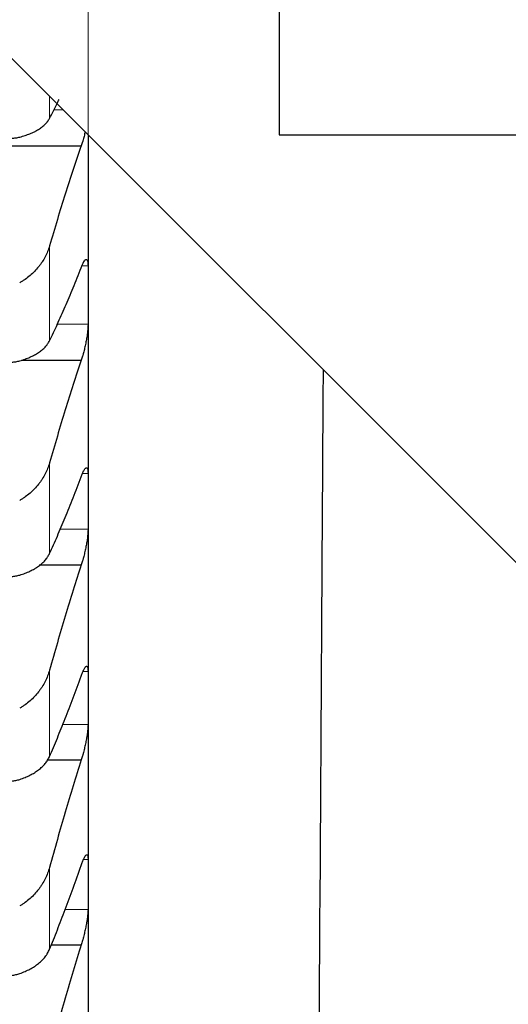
# Model space of a CAD drawing. Header units: inches. Extents: x 0 to 17820, y -10 to 12600.
# Tile 297 of 338: x 11684 to 11722, y 8340 to 8417. Entities that reach past the tile are written whole.
import ezdxf

# ---------------------------------------------------------------- set-up
doc = ezdxf.new("R2010")
doc.units = ezdxf.units.IN
doc.layers.add('1', color=7, linetype='Continuous', true_color=0xffffff)
doc.layers.add('254', color=7, linetype='Continuous', true_color=0xffffff)
doc.styles.add('latin_extended', font='simplex.shx')
doc.dimstyles.get("Standard").update_dxf_attribs({"dimtxt": 0.18, "dimasz": 0.18, "dimexe": 0.18, "dimexo": 0.0625, "dimgap": 0.09, "dimtad": 0, "dimtih": 1, "dimtoh": 1, "dimdec": 4, "dimzin": 0, "dimdsep": 46, "dimtxsty": 'Standard', "dimcen": 0.09, "dimadec": 0, "dimazin": 0, "dimtfac": 1, "dimtdec": 4, "dimtofl": 0, "dimtmove": 0, "dimatfit": 3, "dimfxl": 1, "dimtolj": 1, "dimtzin": 0, "dimarcsym": 0})

# ---------------------------------------------------------------- blocks, each defined once
blk = doc.blocks.new('_U6')
at = {"layer": '254', "color": 3, "linetype": 'Continuous', "lineweight": 13, "transparency": 16777216}
for p, q in [((11689.413, 8827.854), (11689.413, 7090.207)), ((11939.413, 8577.854), (11939.413, 7090.207)), ((11689.413, 7120.207), (10872.313, 7120.207)), ((11584.413, 7120.207), (11479.413, 7120.207)), ((11939.413, 7120.207), (11689.413, 7120.207)), ((12044.413, 7120.207), (12149.413, 7120.207))]:
    blk.add_line(p, q, dxfattribs=at)
at = {"layer": '254', "color": 3, "transparency": 16777216}
for points in [[(11584.413, 7102.707), (11584.413, 7137.707), (11689.413, 7120.207)], [(12044.413, 7137.707), (12044.413, 7102.707), (11939.413, 7120.207)]]:
    blk.add_solid(points, dxfattribs=at)
at = {"layer": 'Defpoints', "color": 0, "transparency": 16777216}
for p in [(11689.413, 8857.854), (11939.413, 8607.854), (11689.413, 7120.207)]:
    blk.add_point(p, dxfattribs=at)
at = {"layer": '254', "color": 2, "lineweight": 13, "transparency": 16777216, "insert": (10924.813, 7277.707), "char_height": 105, "attachment_point": 1, "style": 'latin_extended'}
blk.add_mtext('\\A1;250', dxfattribs=at)
blk = doc.blocks.new('_U7')
at = {"layer": '254', "color": 3, "linetype": 'Continuous', "lineweight": 13, "transparency": 16777216}
for p, q in [((11529.413, 8827.854), (11529.413, 7330.207)), ((11689.413, 8827.854), (11689.413, 7330.207)), ((11529.413, 7360.207), (10614.413, 7360.207)), ((11424.413, 7360.207), (11319.413, 7360.207)), ((11689.413, 7360.207), (11529.413, 7360.207)), ((11794.413, 7360.207), (11899.413, 7360.207))]:
    blk.add_line(p, q, dxfattribs=at)
at = {"layer": '254', "color": 3, "transparency": 16777216}
for points in [[(11424.413, 7342.707), (11424.413, 7377.707), (11529.413, 7360.207)], [(11794.413, 7377.707), (11794.413, 7342.707), (11689.413, 7360.207)]]:
    blk.add_solid(points, dxfattribs=at)
at = {"layer": 'Defpoints', "color": 0, "transparency": 16777216}
for p in [(11529.413, 8857.854), (11689.413, 8857.854), (11529.413, 7360.207)]:
    blk.add_point(p, dxfattribs=at)
at = {"layer": '254', "color": 2, "lineweight": 13, "transparency": 16777216, "insert": (10666.913, 7692.707), "char_height": 105, "attachment_point": 1, "style": 'latin_extended'}
blk.add_mtext('\\A1;\\C2;Flywheel\\P\\C2;90-240', dxfattribs=at)

msp = doc.modelspace()

# ---------------------------------------------------------------- linework, layer by layer
at = {"layer": '1', "color": 2, "linetype": 'Continuous', "lineweight": 25}
for p, q in [((11704.413, 8674.815), (11704.413, 8407.854)), ((11729.413, 8367.854), (11499.413, 8597.854)), ((11689.413, 8407.854), (11689.413, 8395.254)), ((11704.413, 8407.854), (11724.413, 8407.854)), ((11637.95, 8406.991), (11688.875, 8406.991)), ((11689.413, 8395.254), (11689.413, 8379.048)), ((11684.183, 8390.15), (11688.875, 8390.15)), ((11689.413, 8379.048), (11689.413, 8363.61)), ((11685.576, 8374.058), (11688.875, 8374.058)), ((11689.413, 8363.61), (11689.413, 8348.962)), ((11686.241, 8358.74), (11688.875, 8358.74)), ((11689.413, 8348.962), (11689.413, 8335.13)), ((11686.527, 8344.222), (11688.875, 8344.222))]:
    msp.add_line(p, q, dxfattribs=at)
at = {"layer": '1', "color": 110, "linetype": 'Continuous', "lineweight": 13}
for p, q in [((11686.387, 8410.88), (11686.387, 8409.136)), ((11686.694, 8409.807), (11687.46, 8409.807)), ((11686.387, 8399.113), (11686.387, 8391.672)), ((11688.937, 8397.547), (11689.41, 8397.547)), ((11686.945, 8392.961), (11689.41, 8392.961)), ((11686.387, 8382.07), (11686.387, 8374.955)), ((11688.98, 8381.237), (11689.41, 8381.237)), ((11687.173, 8376.86), (11689.41, 8376.86)), ((11686.387, 8365.789), (11686.387, 8359.011)), ((11689.019, 8365.69), (11689.41, 8365.69)), ((11687.429, 8361.529), (11689.41, 8361.529)), ((11689.054, 8350.932), (11689.41, 8350.932)), ((11686.387, 8350.296), (11686.387, 8343.865)), ((11687.621, 8346.993), (11689.41, 8346.993))]:
    msp.add_line(p, q, dxfattribs=at)
at = {"layer": '1', "color": 2, "linetype": 'Continuous', "lineweight": 25}
for points, knots in [([(11686.387, 8409.136), (11686.591, 8409.523), (11686.84, 8410.014), (11687.09, 8410.529), (11687.135, 8410.622)], [0, 0, 0, 0, 0.822199, 1, 1, 1, 1]), ([(11684.044, 8407.669), (11684.19, 8407.707), (11684.33, 8407.748), (11684.599, 8407.836), (11684.857, 8407.931), (11685.093, 8408.038), (11685.234, 8408.108), (11685.261, 8408.123), (11685.316, 8408.152), (11685.344, 8408.167), (11685.424, 8408.212), (11685.475, 8408.242), (11685.625, 8408.336), (11685.718, 8408.4), (11685.889, 8408.534), (11685.968, 8408.604), (11686.077, 8408.712), (11686.111, 8408.748), (11686.16, 8408.804), (11686.176, 8408.823), (11686.206, 8408.861), (11686.221, 8408.88), (11686.294, 8408.976), (11686.344, 8409.055), (11686.387, 8409.136)], [0, 0, 0, 0, 0.125, 0.125, 0.25, 0.375, 0.375, 0.40625, 0.40625, 0.4375, 0.4375, 0.5, 0.5, 0.625, 0.625, 0.75, 0.75, 0.8125, 0.8125, 0.84375, 0.84375, 0.875, 0.875, 1, 1, 1, 1]), ([(11681.557, 8407.865), (11681.56, 8407.864), (11681.564, 8407.863), (11681.57, 8407.861), (11681.573, 8407.86), (11681.583, 8407.856), (11681.603, 8407.85), (11681.65, 8407.836), (11681.742, 8407.808), (11681.822, 8407.786), (11681.98, 8407.743), (11682.085, 8407.718), (11682.398, 8407.649), (11682.606, 8407.615), (11682.917, 8407.584), (11683.021, 8407.577), (11683.176, 8407.572), (11683.228, 8407.572), (11683.332, 8407.573), (11683.384, 8407.575), (11683.539, 8407.583), (11683.641, 8407.593), (11683.844, 8407.622), (11683.945, 8407.643), (11684.044, 8407.669)], [0, 0, 0, 0, 0.003906, 0.003906, 0.007813, 0.007813, 0.015625, 0.03125, 0.0625, 0.125, 0.125, 0.25, 0.25, 0.5, 0.5, 0.625, 0.625, 0.6875, 0.6875, 0.75, 0.75, 0.875, 0.875, 1, 1, 1, 1]), ([(11689.185, 8408.081), (11689.179, 8408.057), (11689.174, 8408.032), (11689.139, 8407.879), (11689.109, 8407.755), (11689.061, 8407.577), (11689.045, 8407.519), (11689.02, 8407.433), (11689.012, 8407.404), (11688.995, 8407.348), (11688.986, 8407.321), (11688.944, 8407.185), (11688.91, 8407.084), (11688.875, 8406.991)], [0, 0, 0, 0, 0.060518, 0.060518, 0.373679, 0.373679, 0.530259, 0.530259, 0.608549, 0.608549, 0.686839, 0.686839, 1, 1, 1, 1]), ([(11686.387, 8399.113), (11686.344, 8398.966), (11686.294, 8398.822), (11686.179, 8398.539), (11686.05, 8398.261), (11685.893, 8397.993), (11685.763, 8397.796), (11685.718, 8397.731), (11685.648, 8397.635), (11685.624, 8397.603), (11685.576, 8397.54), (11685.551, 8397.508), (11685.426, 8397.353), (11685.215, 8397.115), (11684.98, 8396.896), (11684.733, 8396.687), (11684.603, 8396.588), (11684.433, 8396.47), (11684.399, 8396.447), (11684.33, 8396.401), (11684.225, 8396.334), (11684.117, 8396.27), (11684.044, 8396.23)], [0, 0, 0, 0, 0.125, 0.125, 0.25, 0.375, 0.375, 0.4375, 0.4375, 0.46875, 0.46875, 0.5, 0.5, 0.625, 0.75, 0.75, 0.875, 0.875, 0.90625, 0.90625, 0.9375, 1, 1, 1, 1]), ([(11688.875, 8397.404), (11688.91, 8397.499), (11688.944, 8397.585), (11688.994, 8397.699), (11689.011, 8397.735), (11689.036, 8397.785), (11689.044, 8397.801), (11689.06, 8397.831), (11689.068, 8397.846), (11689.108, 8397.916), (11689.139, 8397.96), (11689.182, 8398.009), (11689.196, 8398.022), (11689.217, 8398.037), (11689.223, 8398.041), (11689.236, 8398.049), (11689.243, 8398.051), (11689.274, 8398.061), (11689.296, 8398.056), (11689.321, 8398.034), (11689.326, 8398.029), (11689.335, 8398.017), (11689.34, 8398.01), (11689.353, 8397.987), (11689.36, 8397.968), (11689.381, 8397.904), (11689.392, 8397.849), (11689.401, 8397.765), (11689.402, 8397.748), (11689.405, 8397.711), (11689.406, 8397.692), (11689.409, 8397.633), (11689.41, 8397.591), (11689.41, 8397.547)], [0, 0, 0, 0, 0.125, 0.125, 0.1875, 0.1875, 0.21875, 0.21875, 0.25, 0.25, 0.375, 0.375, 0.4375, 0.4375, 0.46875, 0.46875, 0.5, 0.5, 0.625, 0.625, 0.65625, 0.65625, 0.6875, 0.6875, 0.75, 0.75, 0.875, 0.875, 0.90625, 0.90625, 0.9375, 0.9375, 1, 1, 1, 1]), ([(11689.41, 8392.961), (11689.41, 8392.916), (11689.408, 8392.823), (11689.4, 8392.671), (11689.391, 8392.561), (11689.383, 8392.476), (11689.38, 8392.447), (11689.374, 8392.389), (11689.371, 8392.359), (11689.354, 8392.211), (11689.337, 8392.088), (11689.312, 8391.929), (11689.307, 8391.897), (11689.299, 8391.848), (11689.296, 8391.832), (11689.291, 8391.8), (11689.277, 8391.719), (11689.25, 8391.573), (11689.224, 8391.444), (11689.197, 8391.315), (11689.183, 8391.25), (11689.139, 8391.057), (11689.109, 8390.932), (11689.061, 8390.751), (11689.045, 8390.691), (11689.02, 8390.604), (11689.012, 8390.575), (11688.995, 8390.518), (11688.986, 8390.489), (11688.944, 8390.351), (11688.91, 8390.247), (11688.875, 8390.15)], [0, 0, 0, 0, 0.0625, 0.125, 0.1875, 0.1875, 0.21875, 0.21875, 0.25, 0.25, 0.375, 0.375, 0.40625, 0.40625, 0.421875, 0.421875, 0.4375, 0.5, 0.5625, 0.5625, 0.625, 0.625, 0.75, 0.75, 0.8125, 0.8125, 0.84375, 0.84375, 0.875, 0.875, 1, 1, 1, 1]), ([(11684.044, 8390.092), (11684.19, 8390.133), (11684.33, 8390.178), (11684.599, 8390.274), (11684.857, 8390.376), (11685.093, 8390.491), (11685.234, 8390.568), (11685.261, 8390.583), (11685.316, 8390.615), (11685.344, 8390.631), (11685.424, 8390.679), (11685.475, 8390.712), (11685.625, 8390.813), (11685.718, 8390.882), (11685.889, 8391.027), (11685.968, 8391.101), (11686.077, 8391.217), (11686.111, 8391.256), (11686.16, 8391.316), (11686.176, 8391.337), (11686.206, 8391.377), (11686.221, 8391.398), (11686.294, 8391.501), (11686.344, 8391.586), (11686.387, 8391.672)], [0, 0, 0, 0, 0.125, 0.125, 0.25, 0.375, 0.375, 0.40625, 0.40625, 0.4375, 0.4375, 0.5, 0.5, 0.625, 0.625, 0.75, 0.75, 0.8125, 0.8125, 0.84375, 0.84375, 0.875, 0.875, 1, 1, 1, 1]), ([(11681.557, 8390.243), (11681.56, 8390.242), (11681.564, 8390.241), (11681.57, 8390.239), (11681.573, 8390.238), (11681.583, 8390.235), (11681.603, 8390.229), (11681.65, 8390.215), (11681.742, 8390.189), (11681.822, 8390.167), (11681.98, 8390.127), (11682.085, 8390.103), (11682.398, 8390.04), (11682.606, 8390.009), (11682.917, 8389.984), (11683.021, 8389.979), (11683.176, 8389.978), (11683.228, 8389.978), (11683.332, 8389.981), (11683.384, 8389.984), (11683.539, 8389.995), (11683.641, 8390.007), (11683.844, 8390.042), (11683.945, 8390.064), (11684.044, 8390.092)], [0, 0, 0, 0, 0.003906, 0.003906, 0.007813, 0.007813, 0.015625, 0.03125, 0.0625, 0.125, 0.125, 0.25, 0.25, 0.5, 0.5, 0.625, 0.625, 0.6875, 0.6875, 0.75, 0.75, 0.875, 0.875, 1, 1, 1, 1]), ([(11707.87, 8389.389), (11707.844, 8385.291), (11707.526, 8333.833), (11706.54, 8174.741), (11705.58, 8019.747), (11704.914, 7912.112)], [0, 0, 0, 0, 0.025761, 0.323445, 1, 1, 1, 1]), ([(11686.387, 8382.07), (11686.344, 8381.92), (11686.294, 8381.774), (11686.179, 8381.485), (11686.05, 8381.202), (11685.893, 8380.929), (11685.763, 8380.728), (11685.718, 8380.662), (11685.648, 8380.564), (11685.624, 8380.531), (11685.576, 8380.467), (11685.551, 8380.435), (11685.426, 8380.277), (11685.215, 8380.035), (11684.98, 8379.812), (11684.733, 8379.599), (11684.603, 8379.498), (11684.433, 8379.378), (11684.399, 8379.355), (11684.33, 8379.308), (11684.225, 8379.24), (11684.117, 8379.175), (11684.044, 8379.134)], [0, 0, 0, 0, 0.125, 0.125, 0.25, 0.375, 0.375, 0.4375, 0.4375, 0.46875, 0.46875, 0.5, 0.5, 0.625, 0.75, 0.75, 0.875, 0.875, 0.90625, 0.90625, 0.9375, 1, 1, 1, 1]), ([(11688.875, 8380.982), (11688.91, 8381.081), (11688.944, 8381.17), (11688.994, 8381.29), (11689.011, 8381.328), (11689.036, 8381.381), (11689.044, 8381.398), (11689.06, 8381.431), (11689.068, 8381.447), (11689.108, 8381.522), (11689.139, 8381.571), (11689.182, 8381.627), (11689.196, 8381.643), (11689.217, 8381.662), (11689.223, 8381.668), (11689.236, 8381.678), (11689.243, 8381.682), (11689.274, 8381.698), (11689.296, 8381.698), (11689.321, 8381.683), (11689.326, 8381.679), (11689.335, 8381.669), (11689.34, 8381.664), (11689.353, 8381.645), (11689.36, 8381.629), (11689.381, 8381.572), (11689.392, 8381.522), (11689.401, 8381.444), (11689.402, 8381.427), (11689.405, 8381.393), (11689.406, 8381.375), (11689.409, 8381.319), (11689.41, 8381.279), (11689.41, 8381.237)], [0, 0, 0, 0, 0.125, 0.125, 0.1875, 0.1875, 0.21875, 0.21875, 0.25, 0.25, 0.375, 0.375, 0.4375, 0.4375, 0.46875, 0.46875, 0.5, 0.5, 0.625, 0.625, 0.65625, 0.65625, 0.6875, 0.6875, 0.75, 0.75, 0.875, 0.875, 0.90625, 0.90625, 0.9375, 0.9375, 1, 1, 1, 1]), ([(11689.41, 8376.86), (11689.41, 8376.817), (11689.408, 8376.728), (11689.4, 8376.581), (11689.391, 8376.474), (11689.383, 8376.391), (11689.38, 8376.363), (11689.374, 8376.306), (11689.371, 8376.277), (11689.354, 8376.131), (11689.337, 8376.01), (11689.312, 8375.853), (11689.307, 8375.821), (11689.299, 8375.773), (11689.296, 8375.757), (11689.291, 8375.725), (11689.277, 8375.645), (11689.25, 8375.5), (11689.224, 8375.371), (11689.197, 8375.241), (11689.183, 8375.177), (11689.139, 8374.982), (11689.109, 8374.856), (11689.061, 8374.673), (11689.045, 8374.612), (11689.02, 8374.523), (11689.012, 8374.494), (11688.995, 8374.435), (11688.986, 8374.407), (11688.944, 8374.265), (11688.91, 8374.158), (11688.875, 8374.058)], [0, 0, 0, 0, 0.0625, 0.125, 0.1875, 0.1875, 0.21875, 0.21875, 0.25, 0.25, 0.375, 0.375, 0.40625, 0.40625, 0.421875, 0.421875, 0.4375, 0.5, 0.5625, 0.5625, 0.625, 0.625, 0.75, 0.75, 0.8125, 0.8125, 0.84375, 0.84375, 0.875, 0.875, 1, 1, 1, 1]), ([(11684.044, 8373.265), (11684.19, 8373.309), (11684.33, 8373.357), (11684.599, 8373.46), (11684.857, 8373.57), (11685.093, 8373.693), (11685.234, 8373.775), (11685.261, 8373.792), (11685.316, 8373.826), (11685.344, 8373.843), (11685.424, 8373.895), (11685.475, 8373.93), (11685.625, 8374.038), (11685.718, 8374.112), (11685.889, 8374.266), (11685.968, 8374.346), (11686.077, 8374.47), (11686.111, 8374.512), (11686.16, 8374.576), (11686.176, 8374.597), (11686.206, 8374.641), (11686.221, 8374.663), (11686.294, 8374.773), (11686.344, 8374.863), (11686.387, 8374.955)], [0, 0, 0, 0, 0.125, 0.125, 0.25, 0.375, 0.375, 0.40625, 0.40625, 0.4375, 0.4375, 0.5, 0.5, 0.625, 0.625, 0.75, 0.75, 0.8125, 0.8125, 0.84375, 0.84375, 0.875, 0.875, 1, 1, 1, 1]), ([(11681.557, 8373.369), (11681.56, 8373.368), (11681.564, 8373.368), (11681.57, 8373.366), (11681.573, 8373.365), (11681.583, 8373.362), (11681.603, 8373.356), (11681.65, 8373.343), (11681.742, 8373.318), (11681.822, 8373.298), (11681.98, 8373.26), (11682.085, 8373.238), (11682.398, 8373.179), (11682.606, 8373.152), (11682.917, 8373.133), (11683.021, 8373.13), (11683.176, 8373.132), (11683.228, 8373.134), (11683.332, 8373.139), (11683.384, 8373.143), (11683.539, 8373.157), (11683.641, 8373.171), (11683.844, 8373.21), (11683.945, 8373.234), (11684.044, 8373.265)], [0, 0, 0, 0, 0.003906, 0.003906, 0.007812, 0.007812, 0.015625, 0.03125, 0.0625, 0.125, 0.125, 0.25, 0.25, 0.5, 0.5, 0.625, 0.625, 0.6875, 0.6875, 0.75, 0.75, 0.875, 0.875, 1, 1, 1, 1]), ([(11686.387, 8365.789), (11686.344, 8365.637), (11686.294, 8365.487), (11686.179, 8365.194), (11686.05, 8364.906), (11685.893, 8364.628), (11685.763, 8364.424), (11685.718, 8364.357), (11685.648, 8364.257), (11685.624, 8364.224), (11685.576, 8364.158), (11685.551, 8364.126), (11685.426, 8363.966), (11685.215, 8363.719), (11684.98, 8363.493), (11684.733, 8363.277), (11684.603, 8363.174), (11684.433, 8363.053), (11684.399, 8363.029), (11684.33, 8362.982), (11684.225, 8362.913), (11684.117, 8362.847), (11684.044, 8362.805)], [0, 0, 0, 0, 0.125, 0.125, 0.25, 0.375, 0.375, 0.4375, 0.4375, 0.46875, 0.46875, 0.5, 0.5, 0.625, 0.75, 0.75, 0.875, 0.875, 0.90625, 0.90625, 0.9375, 1, 1, 1, 1]), ([(11688.875, 8365.323), (11688.91, 8365.425), (11688.944, 8365.518), (11688.994, 8365.644), (11689.011, 8365.684), (11689.036, 8365.74), (11689.044, 8365.759), (11689.06, 8365.794), (11689.068, 8365.811), (11689.108, 8365.892), (11689.139, 8365.945), (11689.182, 8366.009), (11689.196, 8366.027), (11689.217, 8366.05), (11689.223, 8366.057), (11689.236, 8366.069), (11689.243, 8366.075), (11689.274, 8366.097), (11689.296, 8366.103), (11689.321, 8366.094), (11689.326, 8366.091), (11689.335, 8366.084), (11689.34, 8366.08), (11689.353, 8366.065), (11689.36, 8366.051), (11689.381, 8366.002), (11689.392, 8365.957), (11689.401, 8365.885), (11689.402, 8365.869), (11689.405, 8365.837), (11689.406, 8365.821), (11689.409, 8365.769), (11689.41, 8365.731), (11689.41, 8365.69)], [0, 0, 0, 0, 0.125, 0.125, 0.1875, 0.1875, 0.21875, 0.21875, 0.25, 0.25, 0.375, 0.375, 0.4375, 0.4375, 0.46875, 0.46875, 0.5, 0.5, 0.625, 0.625, 0.65625, 0.65625, 0.6875, 0.6875, 0.75, 0.75, 0.875, 0.875, 0.90625, 0.90625, 0.9375, 0.9375, 1, 1, 1, 1]), ([(11689.41, 8361.529), (11689.41, 8361.488), (11689.408, 8361.403), (11689.4, 8361.261), (11689.391, 8361.158), (11689.383, 8361.077), (11689.38, 8361.05), (11689.374, 8360.994), (11689.371, 8360.966), (11689.354, 8360.823), (11689.337, 8360.704), (11689.312, 8360.549), (11689.307, 8360.518), (11689.299, 8360.47), (11689.296, 8360.454), (11689.291, 8360.423), (11689.277, 8360.343), (11689.25, 8360.199), (11689.224, 8360.07), (11689.197, 8359.941), (11689.183, 8359.876), (11689.139, 8359.681), (11689.109, 8359.554), (11689.061, 8359.368), (11689.045, 8359.307), (11689.02, 8359.217), (11689.012, 8359.187), (11688.995, 8359.127), (11688.986, 8359.098), (11688.944, 8358.953), (11688.91, 8358.843), (11688.875, 8358.74)], [0, 0, 0, 0, 0.0625, 0.125, 0.1875, 0.1875, 0.21875, 0.21875, 0.25, 0.25, 0.375, 0.375, 0.40625, 0.40625, 0.421875, 0.421875, 0.4375, 0.5, 0.5625, 0.5625, 0.625, 0.625, 0.75, 0.75, 0.8125, 0.8125, 0.84375, 0.84375, 0.875, 0.875, 1, 1, 1, 1]), ([(11684.044, 8357.213), (11684.19, 8357.261), (11684.33, 8357.312), (11684.599, 8357.422), (11684.857, 8357.539), (11685.093, 8357.671), (11685.234, 8357.758), (11685.261, 8357.776), (11685.316, 8357.812), (11685.344, 8357.83), (11685.424, 8357.885), (11685.475, 8357.923), (11685.625, 8358.037), (11685.718, 8358.117), (11685.889, 8358.28), (11685.968, 8358.365), (11686.077, 8358.497), (11686.111, 8358.541), (11686.16, 8358.609), (11686.176, 8358.632), (11686.206, 8358.678), (11686.221, 8358.701), (11686.294, 8358.818), (11686.344, 8358.913), (11686.387, 8359.011)], [0, 0, 0, 0, 0.125, 0.125, 0.25, 0.375, 0.375, 0.40625, 0.40625, 0.4375, 0.4375, 0.5, 0.5, 0.625, 0.625, 0.75, 0.75, 0.8125, 0.8125, 0.84375, 0.84375, 0.875, 0.875, 1, 1, 1, 1]), ([(11681.557, 8357.272), (11681.56, 8357.271), (11681.564, 8357.27), (11681.57, 8357.269), (11681.573, 8357.268), (11681.583, 8357.265), (11681.603, 8357.259), (11681.65, 8357.247), (11681.742, 8357.223), (11681.822, 8357.204), (11681.98, 8357.169), (11682.085, 8357.148), (11682.398, 8357.095), (11682.606, 8357.072), (11682.917, 8357.059), (11683.021, 8357.058), (11683.176, 8357.063), (11683.228, 8357.065), (11683.332, 8357.073), (11683.384, 8357.077), (11683.539, 8357.095), (11683.641, 8357.112), (11683.844, 8357.154), (11683.945, 8357.181), (11684.044, 8357.213)], [0, 0, 0, 0, 0.003906, 0.003906, 0.007812, 0.007812, 0.015625, 0.03125, 0.0625, 0.125, 0.125, 0.25, 0.25, 0.5, 0.5, 0.625, 0.625, 0.6875, 0.6875, 0.75, 0.75, 0.875, 0.875, 1, 1, 1, 1]), ([(11688.875, 8350.454), (11688.91, 8350.559), (11688.944, 8350.655), (11688.994, 8350.787), (11689.011, 8350.829), (11689.036, 8350.888), (11689.044, 8350.907), (11689.06, 8350.944), (11689.068, 8350.963), (11689.108, 8351.049), (11689.139, 8351.107), (11689.182, 8351.178), (11689.196, 8351.199), (11689.217, 8351.226), (11689.223, 8351.234), (11689.236, 8351.249), (11689.243, 8351.255), (11689.274, 8351.284), (11689.296, 8351.295), (11689.321, 8351.292), (11689.326, 8351.291), (11689.335, 8351.287), (11689.34, 8351.284), (11689.353, 8351.273), (11689.36, 8351.262), (11689.381, 8351.22), (11689.392, 8351.18), (11689.401, 8351.114), (11689.402, 8351.1), (11689.405, 8351.07), (11689.406, 8351.055), (11689.409, 8351.006), (11689.41, 8350.97), (11689.41, 8350.932)], [0, 0, 0, 0, 0.125, 0.125, 0.1875, 0.1875, 0.21875, 0.21875, 0.25, 0.25, 0.375, 0.375, 0.4375, 0.4375, 0.46875, 0.46875, 0.5, 0.5, 0.625, 0.625, 0.65625, 0.65625, 0.6875, 0.6875, 0.75, 0.75, 0.875, 0.875, 0.90625, 0.90625, 0.9375, 0.9375, 1, 1, 1, 1]), ([(11686.387, 8350.296), (11686.344, 8350.142), (11686.294, 8349.99), (11686.179, 8349.692), (11686.05, 8349.399), (11685.893, 8349.117), (11685.763, 8348.91), (11685.718, 8348.842), (11685.648, 8348.741), (11685.624, 8348.707), (11685.576, 8348.641), (11685.551, 8348.608), (11685.426, 8348.445), (11685.215, 8348.195), (11684.98, 8347.966), (11684.733, 8347.747), (11684.603, 8347.643), (11684.433, 8347.52), (11684.399, 8347.496), (11684.33, 8347.448), (11684.225, 8347.378), (11684.117, 8347.311), (11684.044, 8347.269)], [0, 0, 0, 0, 0.125, 0.125, 0.25, 0.375, 0.375, 0.4375, 0.4375, 0.46875, 0.46875, 0.5, 0.5, 0.625, 0.75, 0.75, 0.875, 0.875, 0.90625, 0.90625, 0.9375, 1, 1, 1, 1]), ([(11689.41, 8346.993), (11689.41, 8346.954), (11689.408, 8346.873), (11689.4, 8346.737), (11689.391, 8346.637), (11689.383, 8346.559), (11689.38, 8346.532), (11689.374, 8346.478), (11689.371, 8346.45), (11689.354, 8346.311), (11689.337, 8346.194), (11689.312, 8346.042), (11689.307, 8346.011), (11689.299, 8345.964), (11689.296, 8345.948), (11689.291, 8345.916), (11689.277, 8345.838), (11689.25, 8345.695), (11689.224, 8345.567), (11689.197, 8345.438), (11689.183, 8345.373), (11689.139, 8345.177), (11689.109, 8345.05), (11689.061, 8344.862), (11689.045, 8344.8), (11689.02, 8344.709), (11689.012, 8344.678), (11688.995, 8344.618), (11688.986, 8344.588), (11688.944, 8344.44), (11688.91, 8344.328), (11688.875, 8344.222)], [0, 0, 0, 0, 0.0625, 0.125, 0.1875, 0.1875, 0.21875, 0.21875, 0.25, 0.25, 0.375, 0.375, 0.40625, 0.40625, 0.421875, 0.421875, 0.4375, 0.5, 0.5625, 0.5625, 0.625, 0.625, 0.75, 0.75, 0.8125, 0.8125, 0.84375, 0.84375, 0.875, 0.875, 1, 1, 1, 1]), ([(11684.044, 8341.964), (11684.19, 8342.014), (11684.33, 8342.068), (11684.599, 8342.185), (11684.857, 8342.309), (11685.093, 8342.449), (11685.234, 8342.542), (11685.261, 8342.561), (11685.316, 8342.599), (11685.344, 8342.618), (11685.424, 8342.676), (11685.475, 8342.716), (11685.625, 8342.838), (11685.718, 8342.921), (11685.889, 8343.095), (11685.968, 8343.184), (11686.077, 8343.323), (11686.111, 8343.37), (11686.16, 8343.442), (11686.176, 8343.466), (11686.206, 8343.514), (11686.221, 8343.539), (11686.294, 8343.662), (11686.344, 8343.763), (11686.387, 8343.865)], [0, 0, 0, 0, 0.125, 0.125, 0.25, 0.375, 0.375, 0.40625, 0.40625, 0.4375, 0.4375, 0.5, 0.5, 0.625, 0.625, 0.75, 0.75, 0.8125, 0.8125, 0.84375, 0.84375, 0.875, 0.875, 1, 1, 1, 1]), ([(11681.557, 8341.976), (11681.56, 8341.976), (11681.564, 8341.975), (11681.57, 8341.973), (11681.573, 8341.972), (11681.583, 8341.97), (11681.603, 8341.964), (11681.65, 8341.953), (11681.742, 8341.93), (11681.822, 8341.913), (11681.98, 8341.88), (11682.085, 8341.861), (11682.398, 8341.813), (11682.606, 8341.794), (11682.917, 8341.786), (11683.021, 8341.787), (11683.176, 8341.795), (11683.228, 8341.799), (11683.332, 8341.808), (11683.384, 8341.814), (11683.539, 8341.835), (11683.641, 8341.854), (11683.844, 8341.901), (11683.945, 8341.929), (11684.044, 8341.964)], [0, 0, 0, 0, 0.003906, 0.003906, 0.007812, 0.007812, 0.015625, 0.03125, 0.0625, 0.125, 0.125, 0.25, 0.25, 0.5, 0.5, 0.625, 0.625, 0.6875, 0.6875, 0.75, 0.75, 0.875, 0.875, 1, 1, 1, 1])]:
    msp.add_open_spline(points, degree=3, knots=knots, dxfattribs=at)
for points in [[(11688.875, 8406.991), (11688.664, 8406.379), (11688.244, 8405.133), (11687.62, 8403.197), (11687, 8401.194), (11686.591, 8399.814), (11686.387, 8399.113)], [(11686.387, 8391.672), (11686.591, 8392.087), (11687, 8392.948), (11687.62, 8394.334), (11688.244, 8395.814), (11688.664, 8396.863), (11688.875, 8397.404)], [(11689.41, 8397.547), (11689.412, 8396.782), (11689.413, 8396.018), (11689.413, 8395.254)], [(11689.413, 8395.254), (11689.413, 8394.49), (11689.412, 8393.725), (11689.41, 8392.961)], [(11688.875, 8390.15), (11688.664, 8389.519), (11688.244, 8388.235), (11687.62, 8386.247), (11687, 8384.195), (11686.591, 8382.785), (11686.387, 8382.07)], [(11689.41, 8381.237), (11689.412, 8380.507), (11689.413, 8379.778), (11689.413, 8379.048)], [(11686.387, 8374.955), (11686.591, 8375.396), (11687, 8376.309), (11687.62, 8377.77), (11688.244, 8379.323), (11688.664, 8380.419), (11688.875, 8380.982)], [(11689.413, 8379.048), (11689.413, 8378.319), (11689.412, 8377.589), (11689.41, 8376.86)], [(11688.875, 8374.058), (11688.664, 8373.408), (11688.244, 8372.089), (11687.62, 8370.051), (11687, 8367.955), (11686.591, 8366.518), (11686.387, 8365.789)], [(11689.41, 8365.69), (11689.412, 8364.997), (11689.413, 8364.303), (11689.413, 8363.61)], [(11686.387, 8359.011), (11686.591, 8359.478), (11687, 8360.442), (11687.62, 8361.976), (11688.244, 8363.598), (11688.664, 8364.738), (11688.875, 8365.323)], [(11689.413, 8363.61), (11689.413, 8362.916), (11689.412, 8362.222), (11689.41, 8361.529)], [(11688.875, 8358.74), (11688.664, 8358.073), (11688.244, 8356.72), (11687.62, 8354.637), (11687, 8352.499), (11686.591, 8351.037), (11686.387, 8350.296)], [(11689.41, 8350.932), (11689.412, 8350.276), (11689.413, 8349.619), (11689.413, 8348.962)], [(11686.387, 8343.865), (11686.591, 8344.358), (11687, 8345.371), (11687.62, 8346.976), (11688.244, 8348.665), (11688.664, 8349.848), (11688.875, 8350.454)], [(11689.413, 8348.962), (11689.413, 8348.306), (11689.412, 8347.649), (11689.41, 8346.993)], [(11688.875, 8344.222), (11688.664, 8343.538), (11688.244, 8342.155), (11687.62, 8340.028), (11687, 8337.852), (11686.591, 8336.367), (11686.387, 8335.616)]]:
    msp.add_open_spline(points, degree=3, dxfattribs=at)

# ---------------------------------------------------------------- dimensions: what is measured, and where the dimension line sits
at = {"layer": '254', "color": 2, "linetype": 'Continuous', "lineweight": 13}
dim = msp.add_linear_dim(base=(11529.413, 7360.207), p1=(11689.413, 8857.854), p2=(11529.413, 8857.854), text='\\C2;Flywheel\\P\\C2;90-240', dimstyle='Standard', override={"dimscale": 30, "dimtxt": 3.5, "dimasz": 3.5, "dimexe": 1, "dimexo": 1, "dimgap": 1.75, "dimtad": 1, "dimtih": 1, "dimtoh": 0, "dimdec": 0, "dimlfac": 0.033333, "dimzin": 8, "dimdsep": 46, "dimlunit": 2, "dimpost": '', "dimtxsty": 'latin_extended', "dimsah": 1, "dimse1": 0, "dimse2": 0, "dimsd1": 0, "dimsd2": 0, "dimclrd": 3, "dimclre": 3, "dimclrt": 2, "dimtol": 0, "dimtm": -0.1, "dimtfac": 0.714286, "dimtdec": 3, "dimtofl": 1, "dimtmove": 0, "dimtzin": 8, "dimlwd": 13, "dimlwe": 13}, dxfattribs=at)
dim.commit()
dim.dimension.update_dxf_attribs({"geometry": '_U7', "text_midpoint": (10966.913, 7360.207), "dimtype": 160})
dim = msp.add_linear_dim(base=(11689.413, 7120.207), p1=(11939.413, 8607.854), p2=(11689.413, 8857.854), dimstyle='Standard', override={"dimscale": 30, "dimtxt": 3.5, "dimasz": 3.5, "dimexe": 1, "dimexo": 1, "dimgap": 1.75, "dimtad": 1, "dimtih": 1, "dimtoh": 0, "dimdec": 0, "dimlfac": 1, "dimzin": 8, "dimdsep": 46, "dimlunit": 2, "dimtxsty": 'latin_extended', "dimsah": 1, "dimse1": 0, "dimse2": 0, "dimsd1": 0, "dimsd2": 0, "dimclrd": 3, "dimclre": 3, "dimclrt": 2, "dimtol": 0, "dimtm": -0.1, "dimtfac": 0.714286, "dimtdec": 3, "dimtofl": 1, "dimtmove": 0, "dimtzin": 8, "dimlwd": 13, "dimlwe": 13}, dxfattribs=at)
dim.commit()
dim.dimension.update_dxf_attribs({"geometry": '_U6', "text_midpoint": (11059.813, 7120.207), "dimtype": 160})

doc.saveas('drawing.dxf')
